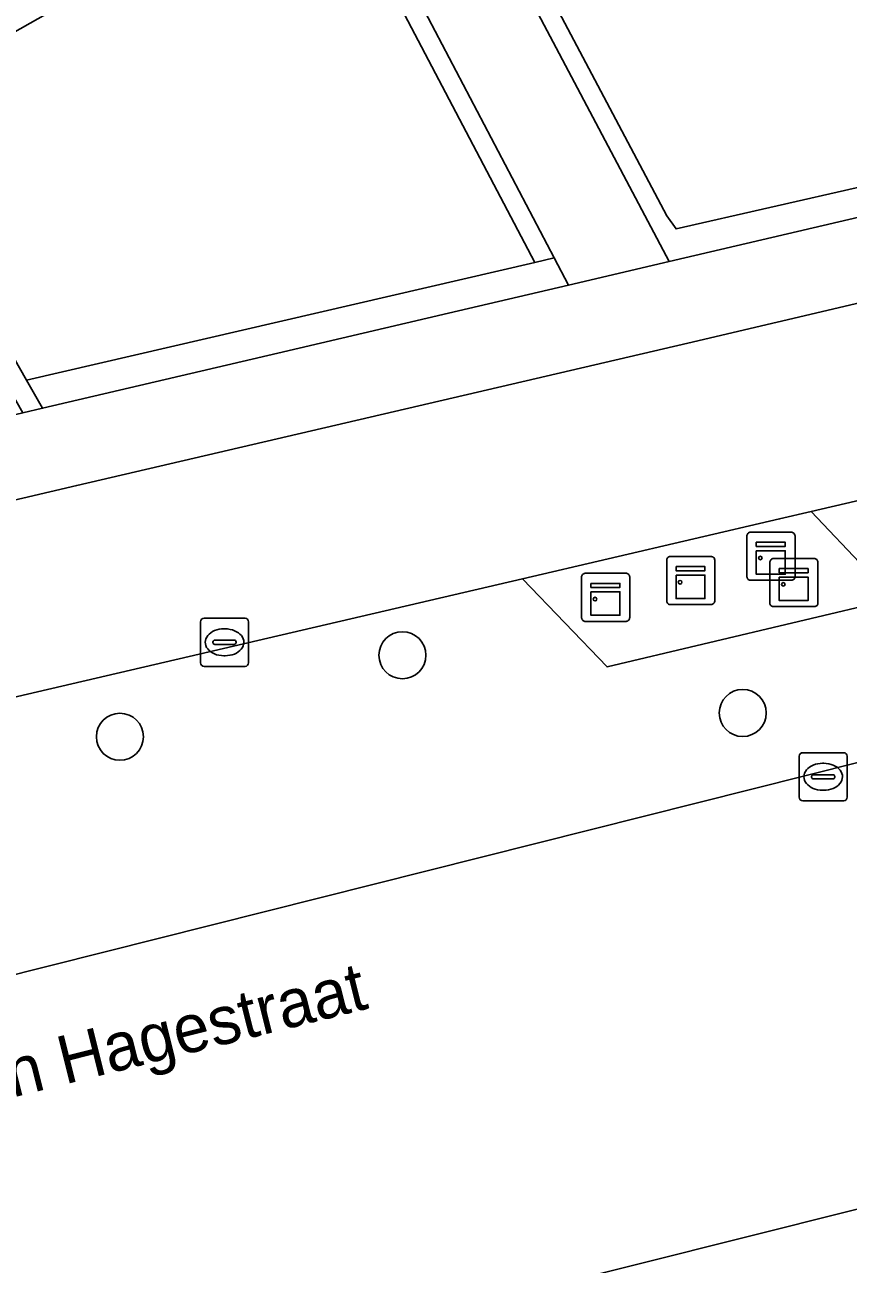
# Model space of a CAD drawing. Extents: x 161087 to 161926, y 382572 to 383873.
# Drawn here: x 161566.43 to 161583.55, y 383216.69 to 383242.46 of the extents above; entities that cross this region are included whole.
import ezdxf

# ---------------------------------------------------------------- set-up
doc = ezdxf.new("R2010")
doc.units = 0
for name, color, linetype in [('IMGEO_Boom', 7, 'Continuous'), ('IMGEO_Fietspad_gesloten', 7, 'Continuous'), ('IMGEO_Groenvoorziening', 7, 'Continuous'), ('IMGEO_Haag', 7, 'Continuous'), ('IMGEO_Kast', 7, 'Continuous'), ('IMGEO_Kolk', 7, 'Continuous'), ('IMGEO_Openbare_ruimte_label', 7, 'Continuous'), ('IMGEO_Rijbaan_lokaal_gesloten', 7, 'Continuous'), ('IMGEO_Voetpad_open', 7, 'Continuous')]:
    doc.layers.add(name, color=color, linetype=linetype)

msp = doc.modelspace()

# ---------------------------------------------------------------- linework, layer by layer
at = {"layer": 'IMGEO_Boom'}
for centre in [(161574.286, 383229.351), (161581.361, 383228.151), (161568.41, 383227.657)]:
    msp.add_circle(centre, 0.489, dxfattribs=at)
at = {"layer": 'IMGEO_Fietspad_gesloten'}
for points in [[(161594.453, 383239.171), (161592.871, 383238.811), (161580.219, 383235.841), (161567.512, 383232.88), (161557.961, 383230.64), (161557.775, 383230.596)], [(161558.702, 383226.706), (161559.693, 383226.941), (161564.545, 383228.091), (161576.781, 383230.939), (161582.129, 383232.184), (161582.784, 383232.337), (161595.04, 383235.193)]]:
    msp.add_lwpolyline(points, dxfattribs=at)
at = {"layer": 'IMGEO_Groenvoorziening'}
for points in [[(161584.4, 383252.611), (161587.587, 383246.991), (161588.114, 383247.281), (161586.087, 383250.847), (161580.831, 383260.114), (161580.329, 383259.83), (161584.202, 383252.959), (161578.98, 383250), (161574.563, 383247.497), (161579.831, 383237.533), (161586.027, 383238.981), (161585.818, 383239.548), (161579.974, 383238.213), (161579.78, 383238.487), (161575.098, 383247.341)], [(161560.62, 383245.384), (161560.27, 383245.196), (161560.342, 383245.069), (161562.744, 383240.801), (161566.394, 383234.391), (161566.801, 383234.486), (161566.47, 383235.067), (161563.29, 383240.651), (161572.617, 383245.936), (161577.036, 383237.518), (161577.44, 383237.61), (161572.779, 383246.487), (161563.092, 383240.998)], [(161572.617, 383245.936), (161563.29, 383240.651), (161566.47, 383235.067), (161577.036, 383237.518)], [(161575.241, 383236.459), (161577.737, 383237.043), (161577.44, 383237.61), (161577.036, 383237.518), (161566.47, 383235.067), (161566.801, 383234.486), (161571.693, 383235.63)], [(161576.781, 383230.939), (161564.545, 383228.091), (161559.693, 383226.941), (161561.191, 383221.985), (161561.32, 383221.482), (161597.283, 383230.521), (161595.077, 383235.2), (161595.04, 383235.193), (161582.784, 383232.337), (161583.916, 383231.149), (161584.512, 383230.524), (161578.54, 383229.108)]]:
    msp.add_lwpolyline(points, close=True, dxfattribs=at)
msp.add_lwpolyline([(161585.861, 383246.038), (161586.833, 383246.578), (161587.587, 383246.991), (161584.4, 383252.611), (161575.098, 383247.341), (161579.78, 383238.487), (161579.974, 383238.213), (161585.818, 383239.548), (161585.585, 383240.176), (161585.497, 383240.449), (161585.442, 383240.548), (161584.951, 383241.437), (161586.782, 383242.519)], dxfattribs=at)
at = {"layer": 'IMGEO_Haag'}
for points in [[(161580.831, 383260.114), (161580.329, 383259.83), (161584.202, 383252.959), (161578.98, 383250), (161574.563, 383247.497), (161579.831, 383237.533), (161586.027, 383238.981), (161585.818, 383239.548), (161579.974, 383238.213), (161579.78, 383238.487), (161575.098, 383247.341), (161584.4, 383252.611), (161587.587, 383246.991), (161588.114, 383247.281), (161586.087, 383250.847)], [(161560.62, 383245.384), (161560.27, 383245.196), (161560.342, 383245.069), (161562.744, 383240.801), (161566.394, 383234.391), (161566.801, 383234.486), (161566.47, 383235.067), (161563.29, 383240.651), (161572.617, 383245.936), (161577.036, 383237.518), (161577.44, 383237.61), (161572.779, 383246.487), (161563.092, 383240.998)], [(161571.693, 383235.63), (161575.241, 383236.459), (161577.737, 383237.043), (161577.44, 383237.61), (161577.036, 383237.518), (161566.47, 383235.067), (161566.801, 383234.486)]]:
    msp.add_lwpolyline(points, close=True, dxfattribs=at)
at = {"layer": 'IMGEO_Kast'}
for p, q in [((161581.449, 383230.984), (161581.449, 383231.825)), ((161581.449, 383231.825), (161581.449, 383230.984)), ((161581.524, 383231.909), (161582.365, 383231.909)), ((161582.365, 383231.909), (161581.524, 383231.909)), ((161582.449, 383231.834), (161582.449, 383230.993)), ((161582.449, 383230.993), (161582.449, 383231.834)), ((161579.78, 383230.479), (161579.78, 383231.32)), ((161579.78, 383231.32), (161579.78, 383230.479)), ((161579.855, 383231.404), (161580.696, 383231.404)), ((161580.696, 383231.404), (161579.855, 383231.404)), ((161580.78, 383231.329), (161580.78, 383230.488)), ((161580.78, 383230.488), (161580.78, 383231.329)), ((161581.926, 383230.436), (161581.926, 383231.277)), ((161581.926, 383231.277), (161581.926, 383230.436)), ((161582.001, 383231.361), (161582.842, 383231.361)), ((161582.842, 383231.361), (161582.001, 383231.361)), ((161582.926, 383231.286), (161582.926, 383230.445)), ((161582.926, 383230.445), (161582.926, 383231.286)), ((161578.086, 383231.055), (161578.927, 383231.055)), ((161578.927, 383231.055), (161578.086, 383231.055)), ((161578.011, 383230.13), (161578.011, 383230.971)), ((161578.011, 383230.971), (161578.011, 383230.13)), ((161579.011, 383230.98), (161579.011, 383230.139)), ((161579.011, 383230.139), (161579.011, 383230.98)), ((161582.374, 383230.909), (161581.533, 383230.909)), ((161581.533, 383230.909), (161582.374, 383230.909)), ((161580.705, 383230.404), (161579.864, 383230.404)), ((161579.864, 383230.404), (161580.705, 383230.404)), ((161582.851, 383230.361), (161582.01, 383230.361)), ((161582.01, 383230.361), (161582.851, 383230.361)), ((161578.936, 383230.055), (161578.095, 383230.055)), ((161578.095, 383230.055), (161578.936, 383230.055))]:
    msp.add_line(p, q, dxfattribs=at)
for points in [[(161581.644, 383231.699), (161582.244, 383231.699), (161582.244, 383231.614), (161581.644, 383231.614), (161581.644, 383231.699)], [(161581.644, 383231.524), (161582.244, 383231.524), (161582.244, 383231.035), (161581.644, 383231.035), (161581.644, 383231.524)], [(161579.975, 383231.194), (161580.575, 383231.194), (161580.575, 383231.109), (161579.975, 383231.109), (161579.975, 383231.194)], [(161579.975, 383231.019), (161580.575, 383231.019), (161580.575, 383230.53), (161579.975, 383230.53), (161579.975, 383231.019)], [(161582.121, 383231.151), (161582.721, 383231.151), (161582.721, 383231.066), (161582.121, 383231.066), (161582.121, 383231.151)], [(161578.206, 383230.845), (161578.806, 383230.845), (161578.806, 383230.76), (161578.206, 383230.76), (161578.206, 383230.845)], [(161582.121, 383230.976), (161582.721, 383230.976), (161582.721, 383230.487), (161582.121, 383230.487), (161582.121, 383230.976)], [(161578.206, 383230.67), (161578.806, 383230.67), (161578.806, 383230.181), (161578.206, 383230.181), (161578.206, 383230.67)]]:
    msp.add_lwpolyline(points, dxfattribs=at)
for centre in [(161581.728, 383231.373), (161580.059, 383230.868), (161582.205, 383230.825), (161578.29, 383230.519)]:
    msp.add_circle(centre, 0.0377, dxfattribs=at)
for centre, start, end in [((161581.527, 383231.831), 92.4484, 184.2845), ((161581.527, 383231.831), 92.4484, 184.2845), ((161582.371, 383231.831), 2.4484, 94.2845), ((161582.371, 383231.831), 2.4484, 94.2845), ((161579.858, 383231.326), 92.4484, 184.2845), ((161579.858, 383231.326), 92.4484, 184.2845), ((161580.702, 383231.326), 2.4484, 94.2845), ((161580.702, 383231.326), 2.4484, 94.2845), ((161582.004, 383231.283), 92.4484, 184.2845), ((161582.004, 383231.283), 92.4484, 184.2845), ((161582.848, 383231.283), 2.4484, 94.2845), ((161582.848, 383231.283), 2.4484, 94.2845), ((161578.089, 383230.977), 92.4484, 184.2845), ((161578.089, 383230.977), 92.4484, 184.2845), ((161578.933, 383230.977), 2.4484, 94.2845), ((161578.933, 383230.977), 2.4484, 94.2845), ((161581.527, 383230.987), 182.4484, 274.2845), ((161581.527, 383230.987), 182.4484, 274.2845), ((161582.371, 383230.987), 272.4484, 4.2845), ((161582.371, 383230.987), 272.4484, 4.2845), ((161579.858, 383230.482), 182.4484, 274.2845), ((161579.858, 383230.482), 182.4484, 274.2845), ((161580.702, 383230.482), 272.4484, 4.2845), ((161580.702, 383230.482), 272.4484, 4.2845), ((161582.004, 383230.439), 182.4484, 274.2845), ((161582.004, 383230.439), 182.4484, 274.2845), ((161582.848, 383230.439), 272.4484, 4.2845), ((161582.848, 383230.439), 272.4484, 4.2845), ((161578.089, 383230.133), 182.4484, 274.2845), ((161578.089, 383230.133), 182.4484, 274.2845), ((161578.933, 383230.133), 272.4484, 4.2845), ((161578.933, 383230.133), 272.4484, 4.2845)]:
    msp.add_arc(centre, 0.0779, start, end, dxfattribs=at)
at = {"layer": 'IMGEO_Kolk'}
for p, q in [((161570.085, 383229.194), (161570.085, 383230.046)), ((161570.16, 383230.12), (161571.012, 383230.12)), ((161571.086, 383230.046), (161571.086, 383229.194)), ((161570.573, 383229.9), (161570.598, 383229.9)), ((161570.344, 383229.614), (161570.344, 383229.626)), ((161570.782, 383229.577), (161570.384, 383229.577)), ((161570.387, 383229.663), (161570.785, 383229.663)), ((161570.828, 383229.626), (161570.828, 383229.614)), ((161570.596, 383229.34), (161570.571, 383229.34)), ((161571.012, 383229.12), (161570.16, 383229.12)), ((161582.534, 383226.399), (161582.534, 383227.251)), ((161582.609, 383227.325), (161583.461, 383227.325)), ((161583.535, 383227.251), (161583.535, 383226.399)), ((161583.022, 383227.105), (161583.047, 383227.105)), ((161582.793, 383226.819), (161582.793, 383226.831)), ((161583.231, 383226.782), (161582.833, 383226.782)), ((161582.836, 383226.868), (161583.234, 383226.868)), ((161583.277, 383226.831), (161583.277, 383226.819)), ((161583.045, 383226.545), (161583.02, 383226.545)), ((161583.461, 383226.325), (161582.609, 383226.325))]:
    msp.add_line(p, q, dxfattribs=at)
for points in [[(161570.085, 383229.194), (161570.085, 383230.046)], [(161570.16, 383230.12), (161571.012, 383230.12)], [(161571.086, 383230.046), (161571.086, 383229.194)], [(161571.012, 383229.12), (161570.16, 383229.12)], [(161582.534, 383226.399), (161582.534, 383227.251)], [(161582.609, 383227.325), (161583.461, 383227.325)], [(161583.535, 383227.251), (161583.535, 383226.399)], [(161583.461, 383226.325), (161582.609, 383226.325)]]:
    msp.add_lwpolyline(points, dxfattribs=at)
for centre, radius, start, end in [((161570.162, 383230.044), 0.0765, 91.552, 178.448), ((161570.162, 383230.044), 0.0765, 91.552, 178.448), ((161571.01, 383230.044), 0.0765, 1.552, 88.448), ((161571.01, 383230.044), 0.0765, 1.552, 88.448), ((161570.384, 383229.623), 0.0403, 85.8775, 175.7526), ((161570.381, 383229.613), 0.0366, 178.938, 274.7102), ((161570.785, 383229.62), 0.043, 264.8664, 352.4533), ((161570.789, 383229.625), 0.0386, 1.7309, 96.639), ((161570.162, 383229.196), 0.0765, 181.552, 268.448), ((161570.162, 383229.196), 0.0765, 181.552, 268.448), ((161571.01, 383229.196), 0.0765, 271.552, 358.448), ((161571.01, 383229.196), 0.0765, 271.552, 358.448), ((161582.611, 383227.249), 0.0765, 91.552, 178.448), ((161582.611, 383227.249), 0.0765, 91.552, 178.448), ((161583.459, 383227.249), 0.0765, 1.552, 88.448), ((161583.459, 383227.249), 0.0765, 1.552, 88.448), ((161582.833, 383226.828), 0.0403, 85.8775, 175.7526), ((161582.83, 383226.818), 0.0366, 178.938, 274.7102), ((161583.234, 383226.825), 0.043, 264.8664, 352.4533), ((161583.238, 383226.83), 0.0386, 1.7309, 96.639), ((161582.611, 383226.401), 0.0765, 181.552, 268.448), ((161582.611, 383226.401), 0.0765, 181.552, 268.448), ((161583.459, 383226.401), 0.0765, 271.552, 358.448), ((161583.459, 383226.401), 0.0765, 271.552, 358.448)]:
    msp.add_arc(centre, radius, start, end, dxfattribs=at)
for centre, major_axis, ratio, start_param, end_param in [((161570.572, 383229.62), (-0.387, 0.002), 0.722429, 4.712389, 7.853982), ((161570.597, 383229.62), (-0.39, 0.002), 0.717154, 1.570796, 4.712389), ((161583.021, 383226.825), (-0.387, 0.002), 0.722429, 4.712389, 7.853982), ((161583.046, 383226.825), (-0.39, 0.002), 0.717154, 1.570796, 4.712389)]:
    msp.add_ellipse(centre, major_axis=major_axis, ratio=ratio, start_param=start_param, end_param=end_param, dxfattribs=at)
at = {"layer": 'IMGEO_Rijbaan_lokaal_gesloten'}
for points in [[(161603.889, 383222.891), (161597.283, 383230.521), (161561.32, 383221.482), (161561.298, 383221.477), (161556.451, 383220.265), (161554.476, 383219.763), (161552.671, 383219.304)], [(161550.595, 383209.525), (161554.432, 383210.49), (161603.889, 383222.891)]]:
    msp.add_lwpolyline(points, dxfattribs=at)
at = {"layer": 'IMGEO_Voetpad_open'}
for points in [[(161560.62, 383245.384), (161563.092, 383240.998), (161572.779, 383246.487), (161577.44, 383237.61), (161577.737, 383237.043), (161579.831, 383237.533), (161574.563, 383247.497)], [(161595.115, 383241.448), (161594.682, 383242.226), (161586.027, 383238.981), (161579.831, 383237.533), (161577.737, 383237.043), (161575.241, 383236.459), (161571.693, 383235.63), (161566.801, 383234.486), (161566.394, 383234.391), (161565.033, 383234.073), (161564.628, 383233.978), (161557.768, 383232.374), (161557.376, 383232.282), (161557.961, 383230.64), (161567.512, 383232.88), (161580.219, 383235.841), (161592.871, 383238.811), (161594.453, 383239.171)], [(161578.742, 383213.201), (161579.291, 383213.351), (161580.412, 383213.657), (161586.879, 383215.421), (161587.097, 383215.48), (161591.594, 383216.629), (161593.22, 383217.044), (161593.403, 383217.09), (161598.881, 383218.471), (161606.52, 383220.397), (161603.889, 383222.891), (161554.432, 383210.49), (161550.595, 383209.525), (161547.65, 383208.325), (161542.826, 383207.084), (161531.933, 383205.212), (161526.876, 383203.831), (161518.704, 383201.115), (161487.35, 383188.824), (161478.917, 383185.415)]]:
    msp.add_lwpolyline(points, dxfattribs=at)
msp.add_lwpolyline([(161583.916, 383231.149), (161582.784, 383232.337), (161582.129, 383232.184), (161576.781, 383230.939), (161578.54, 383229.108), (161584.512, 383230.524)], close=True, dxfattribs=at)

# ---------------------------------------------------------------- texts
at = {"layer": 'IMGEO_Openbare_ruimte_label'}
msp.add_text('Ten Hagestraat', height=1, rotation=14.064, dxfattribs=at).set_placement((161564.665, 383219.775))

doc.saveas('drawing.dxf')
